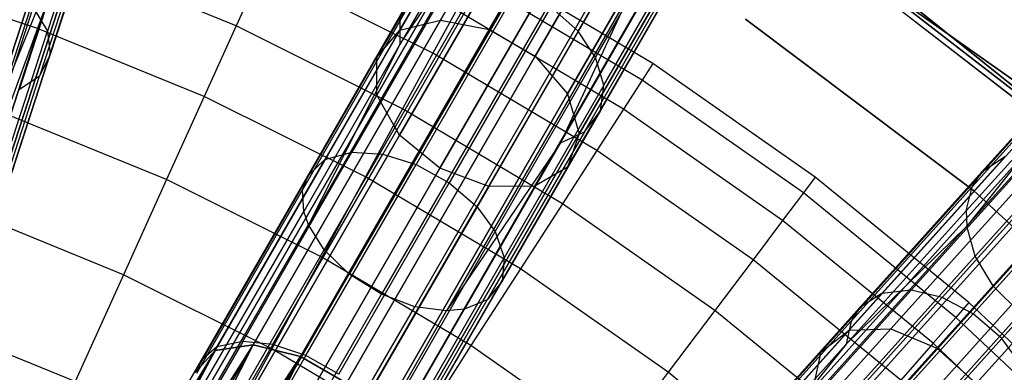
# Model space of a CAD drawing. Extents: x 0.3 to 7.1, y -3.38 to 3.38.
# Tile 340 of 394: x 4.44 to 5.33, y 1.76 to 2.07. Entities that reach past the tile are written whole.
import ezdxf

# ---------------------------------------------------------------- set-up
doc = ezdxf.new("R2010")
doc.units = 0
doc.header["$LTSCALE"] = 2.54
doc.layers.get('0').update_dxf_attribs({"linetype": 'CONTINUOUS'})

# ---------------------------------------------------------------- blocks, each defined once
blk = doc.blocks.new('SINGLES_B_BB_STL')
at = {"color": 0}
for p, q in [((4.96577, 2.33142, 15.01325), (4.81665, 2.07314, 14.71004)), ((4.96577, 2.33142, 15.01325), (4.81665, 2.07314, 14.71004)), ((4.81665, 2.07314, 13.55122), (4.96577, 2.33142, 13.24801)), ((4.81665, 2.07314, 13.55122), (4.96577, 2.33142, 13.24801)), ((4.52402, 2.32197, 40.97328), (4.42119, 2.0055, 41.26377)), ((4.52402, 2.32197, 40.97328), (4.42119, 2.0055, 41.26377)), ((4.92725, 2.31907, 15.03882), (4.78008, 2.06416, 14.73958)), ((4.92725, 2.31907, 15.03882), (4.78008, 2.06416, 14.73958)), ((4.78008, 2.06416, 13.52169), (4.92725, 2.31907, 13.22244)), ((4.78008, 2.06416, 13.52169), (4.92725, 2.31907, 13.22244)), ((5.01094, 2.32488, 14.99881), (4.86072, 2.06469, 14.69337)), ((5.01094, 2.32488, 14.99881), (4.86072, 2.06469, 14.69337)), ((4.86072, 2.06469, 13.5679), (5.01094, 2.32488, 13.26245)), ((4.86072, 2.06469, 13.5679), (5.01094, 2.32488, 13.26245)), ((5.05239, 2.30095, 14.99881), (4.90217, 2.04076, 14.69337)), ((5.05239, 2.30095, 14.99881), (4.90217, 2.04076, 14.69337)), ((4.90217, 2.04076, 13.5679), (5.05239, 2.30095, 13.26245)), ((4.90217, 2.04076, 13.5679), (5.05239, 2.30095, 13.26245)), ((4.90418, 2.29065, 15.06967), (4.75936, 2.03982, 14.77521)), ((4.90418, 2.29065, 15.06967), (4.75936, 2.03982, 14.77521)), ((4.75936, 2.03982, 13.48606), (4.90418, 2.29065, 13.1916)), ((4.75936, 2.03982, 13.48606), (4.90418, 2.29065, 13.1916)), ((5.08063, 2.26511, 15.01325), (4.93151, 2.00683, 14.71004)), ((5.08063, 2.26511, 15.01325), (4.93151, 2.00683, 14.71004)), ((4.93151, 2.00683, 13.55122), (5.08063, 2.26511, 13.24801)), ((4.93151, 2.00683, 13.55122), (5.08063, 2.26511, 13.24801)), ((4.90186, 2.25269, 15.09872), (4.75926, 2.00569, 14.80876)), ((4.90186, 2.25269, 15.09872), (4.75926, 2.00569, 14.80876)), ((4.75926, 2.00569, 13.4525), (4.90186, 2.25269, 13.16255)), ((4.75926, 2.00569, 13.4525), (4.90186, 2.25269, 13.16255)), ((4.51759, 2.23405, 41.21104), (4.46209, 2.06323, 41.35532)), ((4.51759, 2.23405, 41.21104), (4.46209, 2.06323, 41.35532)), ((5.0892, 2.22557, 15.03882), (4.94203, 1.97066, 14.73958)), ((5.0892, 2.22557, 15.03882), (4.94203, 1.97066, 14.73958)), ((4.94203, 1.97066, 13.52169), (5.0892, 2.22557, 13.22244)), ((4.94203, 1.97066, 13.52169), (5.0892, 2.22557, 13.22244)), ((5.33713, 2.01685, 1.7), (5.04722, 2.22149, 1.7)), ((5.04722, 2.22149, 12.7), (5.33713, 2.01685, 12.7)), ((5.04722, 2.22149, 12.7), (5.33713, 2.01685, 12.7)), ((5.33713, 2.01685, 1.7), (5.04722, 2.22149, 1.7)), ((4.48728, 2.21979, 14.71004), (4.38284, 1.89836, 14.45186)), ((4.48728, 2.21979, 14.71004), (4.38284, 1.89836, 14.45186)), ((4.38284, 1.89836, 13.80941), (4.48728, 2.21979, 13.55122)), ((4.38284, 1.89836, 13.80941), (4.48728, 2.21979, 13.55122)), ((4.92081, 2.21386, 15.11933), (4.77978, 1.96959, 14.83256)), ((4.92081, 2.21386, 15.11933), (4.77978, 1.96959, 14.83256)), ((4.77978, 1.96959, 13.42871), (4.92081, 2.21386, 13.14194)), ((4.77978, 1.96959, 13.42871), (4.92081, 2.21386, 13.14194)), ((4.78004, 2.07226, 41.16291), (4.86172, 2.21374, 41.00805)), ((4.78004, 2.07226, 41.16291), (4.86172, 2.21374, 41.00805)), ((4.51936, 2.21099, 41.18653), (4.4645, 2.04214, 41.32915)), ((4.51936, 2.21099, 41.18653), (4.4645, 2.04214, 41.32915)), ((4.94085, 2.06336, 41.24621), (5.02582, 2.21054, 41.08512)), ((4.94085, 2.06336, 41.24621), (5.02582, 2.21054, 41.08512)), ((4.50508, 2.1866, 14.73958), (4.40201, 1.86938, 14.48477)), ((4.50508, 2.1866, 14.73958), (4.40201, 1.86938, 14.48477)), ((4.40201, 1.86938, 13.7765), (4.50508, 2.1866, 13.52169)), ((4.40201, 1.86938, 13.7765), (4.50508, 2.1866, 13.52169)), ((4.50911, 2.18947, 41.15946), (4.45496, 2.02281, 41.30023)), ((4.50911, 2.18947, 41.15946), (4.45496, 2.02281, 41.30023)), ((4.86106, 2.19128, 40.98881), (4.78019, 2.05121, 41.14212)), ((4.86106, 2.19128, 40.98881), (4.78019, 2.05121, 41.14212)), ((5.07612, 2.19138, 15.06967), (4.9313, 1.94055, 14.77521)), ((5.07612, 2.19138, 15.06967), (4.9313, 1.94055, 14.77521)), ((4.9313, 1.94055, 13.48606), (5.07612, 2.19138, 13.1916)), ((4.9313, 1.94055, 13.48606), (5.07612, 2.19138, 13.1916)), ((4.95678, 2.03966, 41.23182), (5.04119, 2.18585, 41.07181)), ((4.95678, 2.03966, 41.23182), (5.04119, 2.18585, 41.07181)), ((4.86438, 2.17775, 40.97904), (4.6975, 1.88869, 41.27042)), ((4.86438, 2.17775, 40.97904), (4.6975, 1.88869, 41.27042)), ((4.78019, 2.05121, 41.14212), (4.86438, 2.17775, 40.97904)), ((4.78019, 2.05121, 41.14212), (4.86438, 2.17775, 40.97904)), ((4.81624, 1.93979, 14.84115), (4.9567, 2.18308, 15.12676)), ((4.81624, 1.93979, 14.84115), (4.9567, 2.18308, 15.12676)), ((4.9567, 2.18308, 13.13451), (4.81624, 1.93979, 13.42012)), ((4.9567, 2.18308, 13.13451), (4.81624, 1.93979, 13.42012)), ((4.4902, 2.17519, 41.13721), (4.42119, 2.0055, 41.26377)), ((4.4902, 2.17519, 41.13721), (4.42119, 2.0055, 41.26377)), ((4.4902, 2.17519, 41.13721), (4.43663, 2.01032, 41.27646)), ((4.4902, 2.17519, 41.13721), (4.43663, 2.01032, 41.27646)), ((5.0444, 2.17039, 15.09872), (4.9018, 1.92339, 14.80876)), ((5.0444, 2.17039, 15.09872), (4.9018, 1.92339, 14.80876)), ((4.9018, 1.92339, 13.4525), (5.0444, 2.17039, 13.16255)), ((4.9018, 1.92339, 13.4525), (5.0444, 2.17039, 13.16255)), ((5.0013, 2.16739, 15.11933), (4.86027, 1.92312, 14.83256)), ((5.0013, 2.16739, 15.11933), (4.86027, 1.92312, 14.83256)), ((4.86027, 1.92312, 13.42871), (5.0013, 2.16739, 13.14194)), ((4.86027, 1.92312, 13.42871), (5.0013, 2.16739, 13.14194)), ((4.96413, 2.01448, 41.21104), (5.04771, 2.15925, 41.05258)), ((4.96413, 2.01448, 41.21104), (5.04771, 2.15925, 41.05258)), ((4.50085, 2.15492, 14.77521), (4.39943, 1.84277, 14.52447)), ((4.50085, 2.15492, 14.77521), (4.39943, 1.84277, 14.52447)), ((4.39943, 1.84277, 13.7368), (4.50085, 2.15492, 13.48606)), ((4.39943, 1.84277, 13.7368), (4.50085, 2.15492, 13.48606)), ((4.87732, 2.15298, 40.96447), (4.71172, 1.86615, 41.2536)), ((4.87732, 2.15298, 40.96447), (4.71172, 1.86615, 41.2536)), ((4.96107, 1.99155, 41.18653), (5.04368, 2.13465, 41.02991)), ((4.96107, 1.99155, 41.18653), (5.04368, 2.13465, 41.02991)), ((4.47556, 2.132, 14.80876), (4.37569, 1.82462, 14.56186)), ((4.47556, 2.132, 14.80876), (4.37569, 1.82462, 14.56186)), ((4.37569, 1.82462, 13.69941), (4.47556, 2.132, 13.4525)), ((4.37569, 1.82462, 13.69941), (4.47556, 2.132, 13.4525)), ((4.47706, 2.13151, 4.06484), (4.45302, 2.06586, 4.24657)), ((4.47706, 2.13151, 4.06484), (4.45302, 2.06586, 4.24657)), ((4.63235, 2.06802, 4.06484), (4.47706, 2.13151, 4.06484)), ((4.63235, 2.06802, 4.06484), (4.47706, 2.13151, 4.06484)), ((4.89926, 2.12958, 40.95544), (4.73446, 1.84414, 41.24318)), ((4.89926, 2.12958, 40.95544), (4.73446, 1.84414, 41.24318)), ((5.00834, 2.03405, 3.303), (4.85454, 2.1254, 3.303)), ((5.00834, 2.03405, 3.303), (4.85454, 2.1254, 3.303)), ((5.38335, 1.96518, 164.4), (5.17588, 2.12578, 164.4)), ((5.17588, 2.12578, 164.3), (5.38335, 1.96518, 164.3)), ((5.38335, 1.96518, 164.4), (5.17588, 2.12578, 164.4)), ((5.17588, 2.12578, 164.3), (5.38335, 1.96518, 164.3)), ((5.38661, 1.96898, 12.5), (5.17874, 2.12988, 12.5)), ((5.17874, 2.12988, 12.35), (5.38661, 1.96898, 12.35)), ((5.38661, 1.96898, 12.5), (5.17874, 2.12988, 12.5)), ((5.17874, 2.12988, 12.35), (5.38661, 1.96898, 12.35)), ((4.45302, 2.06586, 4.24657), (4.29838, 2.1161, 4.24657)), ((4.45302, 2.06586, 4.24657), (4.29838, 2.1161, 4.24657)), ((4.65595, 2.12017, 3.87872), (4.63235, 2.06802, 4.06484)), ((4.65595, 2.12017, 3.87872), (4.63235, 2.06802, 4.06484)), ((4.80991, 2.04351, 3.87872), (4.65595, 2.12017, 3.87872)), ((4.80991, 2.04351, 3.87872), (4.65595, 2.12017, 3.87872)), ((5.19851, 2.12211, 171.7), (5.44791, 1.92142, 171.7)), ((5.44791, 1.92142, 164.1), (5.19851, 2.12211, 164.1)), ((5.44791, 1.92142, 164.1), (5.19851, 2.12211, 164.1)), ((5.19851, 2.12211, 171.7), (5.44791, 1.92142, 171.7)), ((4.82728, 2.11092, 41.22833), (4.73675, 1.9541, 41.37379)), ((4.82728, 2.11092, 41.22833), (4.73675, 1.9541, 41.37379)), ((4.92807, 2.11124, 40.954), (4.76339, 1.82602, 41.24152)), ((4.92807, 2.11124, 40.954), (4.76339, 1.82602, 41.24152)), ((4.85588, 2.11038, 41.24419), (4.76467, 1.9524, 41.39072)), ((4.85588, 2.11038, 41.24419), (4.76467, 1.9524, 41.39072)), ((4.99867, 2.01907, 3.4969), (4.846, 2.10974, 3.4969)), ((4.99867, 2.01907, 3.4969), (4.846, 2.10974, 3.4969)), ((4.94657, 1.97264, 41.15946), (5.02812, 2.11388, 41.00486)), ((4.94657, 1.97264, 41.15946), (5.02812, 2.11388, 41.00486)), ((4.80198, 2.10259, 41.20558), (4.7124, 1.94745, 41.34949)), ((4.80198, 2.10259, 41.20558), (4.7124, 1.94745, 41.34949)), ((4.95869, 2.101, 40.96026), (4.79346, 1.81482, 41.24875)), ((4.95869, 2.101, 40.96026), (4.79346, 1.81482, 41.24875)), ((4.88632, 2.10182, 41.25313), (4.79473, 1.94318, 41.40028)), ((4.88632, 2.10182, 41.25313), (4.79473, 1.94318, 41.40028)), ((4.98869, 2.09914, 40.97328), (4.82232, 1.81096, 41.26377)), ((4.98869, 2.09914, 40.97328), (4.82232, 1.81096, 41.26377)), ((4.9251, 1.9626, 41.13721), (5.00578, 2.10233, 40.98427)), ((4.9251, 1.9626, 41.13721), (5.00578, 2.10233, 40.98427)), ((4.98869, 2.09914, 40.97328), (4.9251, 1.9626, 41.13721)), ((4.98869, 2.09914, 40.97328), (4.9251, 1.9626, 41.13721)), ((5.29164, 1.8873, 40.97904), (5.48028, 2.09681, 40.63713)), ((5.29164, 1.8873, 40.97904), (5.48028, 2.09681, 40.63713)), ((4.38817, 1.89707, 41.51067), (4.44912, 2.08466, 41.37751)), ((4.38817, 1.89707, 41.51067), (4.44912, 2.08466, 41.37751)), ((4.44912, 2.08466, 41.37751), (4.46209, 2.06323, 41.35532)), ((4.44912, 2.08466, 41.37751), (4.46209, 2.06323, 41.35532)), ((4.78513, 2.0859, 41.17936), (4.69666, 1.93268, 41.32149)), ((4.78513, 2.0859, 41.17936), (4.69666, 1.93268, 41.32149)), ((4.78513, 2.0859, 41.17936), (4.78004, 2.07226, 41.16291)), ((4.78513, 2.0859, 41.17936), (4.78004, 2.07226, 41.16291)), ((4.83111, 2.0824, 3.68911), (4.80991, 2.04351, 3.87872)), ((4.83111, 2.0824, 3.68911), (4.80991, 2.04351, 3.87872)), ((4.91632, 2.08535, 41.25397), (4.8247, 1.92665, 41.40117)), ((4.91632, 2.08535, 41.25397), (4.8247, 1.92665, 41.40117)), ((4.9818, 1.99291, 3.68911), (4.83111, 2.0824, 3.68911)), ((4.9818, 1.99291, 3.68911), (4.83111, 2.0824, 3.68911)), ((4.94085, 2.06336, 41.24621), (4.91632, 2.08535, 41.25397)), ((4.94085, 2.06336, 41.24621), (4.91632, 2.08535, 41.25397)), ((4.81665, 2.07314, 14.71004), (4.64767, 1.78045, 14.45186)), ((4.81665, 2.07314, 14.71004), (4.64767, 1.78045, 14.45186)), ((4.64767, 1.78045, 13.80941), (4.81665, 2.07314, 13.55122)), ((4.64767, 1.78045, 13.80941), (4.81665, 2.07314, 13.55122)), ((4.78004, 2.07226, 41.16291), (4.69227, 1.92024, 41.30392)), ((4.78004, 2.07226, 41.16291), (4.69227, 1.92024, 41.30392)), ((4.78004, 2.07226, 41.16291), (4.78019, 2.05121, 41.14212)), ((4.78004, 2.07226, 41.16291), (4.78019, 2.05121, 41.14212)), ((4.78008, 2.06416, 14.73958), (4.81665, 2.07314, 14.71004)), ((4.78008, 2.06416, 14.73958), (4.81665, 2.07314, 14.71004)), ((4.78008, 2.06416, 13.52169), (4.81665, 2.07314, 13.55122)), ((4.78008, 2.06416, 13.52169), (4.81665, 2.07314, 13.55122)), ((4.81665, 2.07314, 14.71004), (4.86072, 2.06469, 14.69337)), ((4.81665, 2.07314, 14.71004), (4.86072, 2.06469, 14.69337)), ((4.81665, 2.07314, 13.55122), (4.86072, 2.06469, 13.5679)), ((4.81665, 2.07314, 13.55122), (4.86072, 2.06469, 13.5679)), ((5.29778, 1.9197, 3.2), (5.09191, 2.07419, 3.2)), ((5.09191, 2.07419, 3.303), (5.29778, 1.9197, 3.303)), ((5.29778, 1.9197, 3.2), (5.09191, 2.07419, 3.2)), ((5.09191, 2.07419, 3.303), (5.29778, 1.9197, 3.303)), ((4.40172, 1.87745, 41.48718), (4.46209, 2.06323, 41.35532)), ((4.40172, 1.87745, 41.48718), (4.46209, 2.06323, 41.35532)), ((4.45302, 2.06586, 4.24657), (4.42472, 1.98861, 4.42306)), ((4.45302, 2.06586, 4.24657), (4.42472, 1.98861, 4.42306)), ((4.60352, 2.00433, 4.24657), (4.45302, 2.06586, 4.24657)), ((4.60352, 2.00433, 4.24657), (4.45302, 2.06586, 4.24657)), ((4.46209, 2.06323, 41.35532), (4.4645, 2.04214, 41.32915)), ((4.46209, 2.06323, 41.35532), (4.4645, 2.04214, 41.32915)), ((4.63235, 2.06802, 4.06484), (4.60352, 2.00433, 4.24657)), ((4.63235, 2.06802, 4.06484), (4.60352, 2.00433, 4.24657)), ((4.78008, 2.06416, 14.73958), (4.6133, 1.7753, 14.48477)), ((4.78008, 2.06416, 14.73958), (4.6133, 1.7753, 14.48477)), ((4.6133, 1.7753, 13.7765), (4.78008, 2.06416, 13.52169)), ((4.6133, 1.7753, 13.7765), (4.78008, 2.06416, 13.52169)), ((4.78252, 1.99325, 4.06484), (4.63235, 2.06802, 4.06484)), ((4.78252, 1.99325, 4.06484), (4.63235, 2.06802, 4.06484)), ((4.86072, 2.06469, 14.69337), (4.69049, 1.76985, 14.43327)), ((4.86072, 2.06469, 14.69337), (4.69049, 1.76985, 14.43327)), ((4.69049, 1.76985, 13.82799), (4.86072, 2.06469, 13.5679)), ((4.69049, 1.76985, 13.82799), (4.86072, 2.06469, 13.5679)), ((4.75936, 2.03982, 14.77521), (4.78008, 2.06416, 14.73958)), ((4.75936, 2.03982, 14.77521), (4.78008, 2.06416, 14.73958)), ((4.75936, 2.03982, 13.48606), (4.78008, 2.06416, 13.52169)), ((4.75936, 2.03982, 13.48606), (4.78008, 2.06416, 13.52169)), ((4.94085, 2.06336, 41.24621), (4.84955, 1.90523, 41.39288)), ((4.94085, 2.06336, 41.24621), (4.84955, 1.90523, 41.39288)), ((4.86072, 2.06469, 14.69337), (4.90217, 2.04076, 14.69337)), ((4.86072, 2.06469, 14.69337), (4.90217, 2.04076, 14.69337)), ((4.86072, 2.06469, 13.5679), (4.90217, 2.04076, 13.5679)), ((4.86072, 2.06469, 13.5679), (4.90217, 2.04076, 13.5679)), ((4.95678, 2.03966, 41.23182), (4.94085, 2.06336, 41.24621)), ((4.95678, 2.03966, 41.23182), (4.94085, 2.06336, 41.24621)), ((5.48633, 2.06827, 40.6252), (5.29914, 1.86038, 40.96447)), ((5.48633, 2.06827, 40.6252), (5.29914, 1.86038, 40.96447)), ((4.78019, 2.05121, 41.14212), (4.69331, 1.90072, 41.28171)), ((4.78019, 2.05121, 41.14212), (4.69331, 1.90072, 41.28171)), ((4.78019, 2.05121, 41.14212), (4.6975, 1.88869, 41.27042)), ((4.78019, 2.05121, 41.14212), (4.6975, 1.88869, 41.27042)), ((5.40652, 2.04884, 40.85424), (5.3052, 1.93631, 41.02328)), ((5.40652, 2.04884, 40.85424), (5.3052, 1.93631, 41.02328)), ((4.40484, 1.85851, 41.45948), (4.4645, 2.04214, 41.32915)), ((4.40484, 1.85851, 41.45948), (4.4645, 2.04214, 41.32915)), ((4.4645, 2.04214, 41.32915), (4.45496, 2.02281, 41.30023)), ((4.4645, 2.04214, 41.32915), (4.45496, 2.02281, 41.30023)), ((4.75936, 2.03982, 14.77521), (4.59525, 1.75558, 14.52447)), ((4.75936, 2.03982, 14.77521), (4.59525, 1.75558, 14.52447)), ((4.59525, 1.75558, 13.7368), (4.75936, 2.03982, 13.48606)), ((4.59525, 1.75558, 13.7368), (4.75936, 2.03982, 13.48606)), ((4.90217, 2.04076, 14.69337), (4.73194, 1.74591, 14.43327)), ((4.90217, 2.04076, 14.69337), (4.73194, 1.74591, 14.43327)), ((4.73194, 1.74591, 13.82799), (4.90217, 2.04076, 13.5679)), ((4.73194, 1.74591, 13.82799), (4.90217, 2.04076, 13.5679)), ((4.75926, 2.00569, 14.80876), (4.75936, 2.03982, 14.77521)), ((4.75926, 2.00569, 14.80876), (4.75936, 2.03982, 14.77521)), ((4.75926, 2.00569, 13.4525), (4.75936, 2.03982, 13.48606)), ((4.75926, 2.00569, 13.4525), (4.75936, 2.03982, 13.48606)), ((4.80991, 2.04351, 3.87872), (4.78252, 1.99325, 4.06484)), ((4.80991, 2.04351, 3.87872), (4.78252, 1.99325, 4.06484)), ((4.95779, 1.95569, 3.87872), (4.80991, 2.04351, 3.87872)), ((4.95779, 1.95569, 3.87872), (4.80991, 2.04351, 3.87872)), ((4.95678, 2.03966, 41.23182), (4.8661, 1.88259, 41.37751)), ((4.95678, 2.03966, 41.23182), (4.8661, 1.88259, 41.37751)), ((4.90217, 2.04076, 14.69337), (4.93151, 2.00683, 14.71004)), ((4.90217, 2.04076, 14.69337), (4.93151, 2.00683, 14.71004)), ((4.90217, 2.04076, 13.5679), (4.93151, 2.00683, 13.55122)), ((4.90217, 2.04076, 13.5679), (4.93151, 2.00683, 13.55122)), ((4.96413, 2.01448, 41.21104), (4.95678, 2.03966, 41.23182)), ((4.96413, 2.01448, 41.21104), (4.95678, 2.03966, 41.23182)), ((5.39704, 2.0347, 40.84035), (5.29652, 1.92306, 41.00805)), ((5.39704, 2.0347, 40.84035), (5.29652, 1.92306, 41.00805)), ((5.50202, 2.03983, 40.6178), (5.31574, 1.83293, 40.95544)), ((5.50202, 2.03983, 40.6178), (5.31574, 1.83293, 40.95544)), ((5.00834, 2.03405, 3.303), (4.99867, 2.01907, 3.4969)), ((5.00834, 2.03405, 3.303), (4.99867, 2.01907, 3.4969)), ((5.15498, 1.9316, 3.303), (5.00834, 2.03405, 3.303)), ((5.15498, 1.9316, 3.303), (5.00834, 2.03405, 3.303)), ((4.39607, 1.84155, 41.42888), (4.45496, 2.02281, 41.30023)), ((4.39607, 1.84155, 41.42888), (4.45496, 2.02281, 41.30023)), ((4.45496, 2.02281, 41.30023), (4.43663, 2.01032, 41.27646)), ((4.45496, 2.02281, 41.30023), (4.43663, 2.01032, 41.27646)), ((4.99867, 2.01907, 3.4969), (4.9818, 1.99291, 3.68911)), ((4.99867, 2.01907, 3.4969), (4.9818, 1.99291, 3.68911)), ((5.14423, 1.91737, 3.4969), (4.99867, 2.01907, 3.4969)), ((5.14423, 1.91737, 3.4969), (4.99867, 2.01907, 3.4969)), ((4.96413, 2.01448, 41.21104), (4.87432, 1.85893, 41.35532)), ((4.96413, 2.01448, 41.21104), (4.87432, 1.85893, 41.35532)), ((4.96107, 1.99155, 41.18653), (4.96413, 2.01448, 41.21104)), ((4.96107, 1.99155, 41.18653), (4.96413, 2.01448, 41.21104)), ((5.38251, 2.01246, 15.03882), (5.18556, 1.79373, 14.73958)), ((5.38251, 2.01246, 15.03882), (5.18556, 1.79373, 14.73958)), ((5.18556, 1.79373, 13.52169), (5.38251, 2.01246, 13.22244)), ((5.18556, 1.79373, 13.52169), (5.38251, 2.01246, 13.22244)), ((5.42276, 2.01653, 15.01325), (5.2232, 1.7949, 14.71004)), ((5.42276, 2.01653, 15.01325), (5.2232, 1.7949, 14.71004)), ((5.2232, 1.7949, 13.55122), (5.42276, 2.01653, 13.24801)), ((5.2232, 1.7949, 13.55122), (5.42276, 2.01653, 13.24801)), ((5.39071, 2.01174, 40.82279), (5.2912, 1.90123, 40.98881)), ((5.39071, 2.01174, 40.82279), (5.2912, 1.90123, 40.98881)), ((5.39071, 2.01174, 40.82279), (5.29164, 1.8873, 40.97904)), ((5.39071, 2.01174, 40.82279), (5.29164, 1.8873, 40.97904)), ((4.60352, 2.00433, 4.24657), (4.5696, 1.92939, 4.42306)), ((4.60352, 2.00433, 4.24657), (4.5696, 1.92939, 4.42306)), ((4.75926, 2.00569, 14.80876), (4.59766, 1.7258, 14.56186)), ((4.75926, 2.00569, 14.80876), (4.59766, 1.7258, 14.56186)), ((4.59766, 1.7258, 13.69941), (4.75926, 2.00569, 13.4525)), ((4.59766, 1.7258, 13.69941), (4.75926, 2.00569, 13.4525)), ((4.74907, 1.93186, 4.24657), (4.60352, 2.00433, 4.24657)), ((4.74907, 1.93186, 4.24657), (4.60352, 2.00433, 4.24657)), ((4.77978, 1.96959, 14.83256), (4.75926, 2.00569, 14.80876)), ((4.77978, 1.96959, 14.83256), (4.75926, 2.00569, 14.80876)), ((4.77978, 1.96959, 13.42871), (4.75926, 2.00569, 13.4525)), ((4.77978, 1.96959, 13.42871), (4.75926, 2.00569, 13.4525)), ((4.93151, 2.00683, 14.71004), (4.76253, 1.71414, 14.45186)), ((4.93151, 2.00683, 14.71004), (4.76253, 1.71414, 14.45186)), ((4.76253, 1.71414, 13.80941), (4.93151, 2.00683, 13.55122)), ((4.76253, 1.71414, 13.80941), (4.93151, 2.00683, 13.55122)), ((4.93151, 2.00683, 14.71004), (4.94203, 1.97066, 14.73958)), ((4.93151, 2.00683, 14.71004), (4.94203, 1.97066, 14.73958)), ((4.93151, 2.00683, 13.55122), (4.94203, 1.97066, 13.52169)), ((4.93151, 2.00683, 13.55122), (4.94203, 1.97066, 13.52169)), ((5.46558, 2.00075, 14.99881), (5.26455, 1.77748, 14.69337)), ((5.46558, 2.00075, 14.99881), (5.26455, 1.77748, 14.69337)), ((5.26455, 1.77748, 13.5679), (5.46558, 2.00075, 13.26245)), ((5.26455, 1.77748, 13.5679), (5.46558, 2.00075, 13.26245)), ((4.78252, 1.99325, 4.06484), (4.74907, 1.93186, 4.24657)), ((4.78252, 1.99325, 4.06484), (4.74907, 1.93186, 4.24657)), ((4.92676, 1.90758, 4.06484), (4.78252, 1.99325, 4.06484)), ((4.92676, 1.90758, 4.06484), (4.78252, 1.99325, 4.06484)), ((4.96107, 1.99155, 41.18653), (4.8723, 1.8378, 41.32915)), ((4.96107, 1.99155, 41.18653), (4.8723, 1.8378, 41.32915)), ((4.94657, 1.97264, 41.15946), (4.96107, 1.99155, 41.18653)), ((4.94657, 1.97264, 41.15946), (4.96107, 1.99155, 41.18653)), ((4.9818, 1.99291, 3.68911), (4.95779, 1.95569, 3.87872)), ((4.9818, 1.99291, 3.68911), (4.95779, 1.95569, 3.87872)), ((5.12547, 1.89253, 3.68911), (4.9818, 1.99291, 3.68911)), ((5.12547, 1.89253, 3.68911), (4.9818, 1.99291, 3.68911)), ((4.5696, 1.92939, 4.42306), (4.42472, 1.98861, 4.42306)), ((4.5696, 1.92939, 4.42306), (4.42472, 1.98861, 4.42306)), ((5.35404, 1.98946, 15.06967), (5.16023, 1.77422, 14.77521)), ((5.35404, 1.98946, 15.06967), (5.16023, 1.77422, 14.77521)), ((5.16023, 1.77422, 13.48606), (5.35404, 1.98946, 13.1916)), ((5.16023, 1.77422, 13.48606), (5.35404, 1.98946, 13.1916)), ((4.94657, 1.97264, 41.15946), (4.85895, 1.82087, 41.30023)), ((4.94657, 1.97264, 41.15946), (4.85895, 1.82087, 41.30023)), ((4.9251, 1.9626, 41.13721), (4.94657, 1.97264, 41.15946)), ((4.9251, 1.9626, 41.13721), (4.94657, 1.97264, 41.15946)), ((4.77978, 1.96959, 14.83256), (4.61996, 1.69278, 14.58838)), ((4.77978, 1.96959, 14.83256), (4.61996, 1.69278, 14.58838)), ((4.61996, 1.69278, 13.67289), (4.77978, 1.96959, 13.42871)), ((4.61996, 1.69278, 13.67289), (4.77978, 1.96959, 13.42871)), ((4.94203, 1.97066, 14.73958), (4.77525, 1.6818, 14.48477)), ((4.94203, 1.97066, 14.73958), (4.77525, 1.6818, 14.48477)), ((4.77525, 1.6818, 13.7765), (4.94203, 1.97066, 13.52169)), ((4.77525, 1.6818, 13.7765), (4.94203, 1.97066, 13.52169)), ((4.81624, 1.93979, 14.84115), (4.77978, 1.96959, 14.83256)), ((4.81624, 1.93979, 14.84115), (4.77978, 1.96959, 14.83256)), ((4.81624, 1.93979, 13.42012), (4.77978, 1.96959, 13.42871)), ((4.81624, 1.93979, 13.42012), (4.77978, 1.96959, 13.42871)), ((4.94203, 1.97066, 14.73958), (4.9313, 1.94055, 14.77521)), ((4.94203, 1.97066, 14.73958), (4.9313, 1.94055, 14.77521)), ((4.94203, 1.97066, 13.52169), (4.9313, 1.94055, 13.48606)), ((4.94203, 1.97066, 13.52169), (4.9313, 1.94055, 13.48606)), ((5.50115, 1.96872, 14.99881), (5.30011, 1.74545, 14.69337)), ((5.50115, 1.96872, 14.99881), (5.30011, 1.74545, 14.69337)), ((5.30011, 1.74545, 13.5679), (5.50115, 1.96872, 13.26245)), ((5.30011, 1.74545, 13.5679), (5.50115, 1.96872, 13.26245)), ((4.9251, 1.9626, 41.13721), (4.82232, 1.81096, 41.26377)), ((4.9251, 1.9626, 41.13721), (4.82232, 1.81096, 41.26377)), ((4.9251, 1.9626, 41.13721), (4.83843, 1.81247, 41.27646)), ((4.9251, 1.9626, 41.13721), (4.83843, 1.81247, 41.27646)), ((4.95779, 1.95569, 3.87872), (4.92676, 1.90758, 4.06484)), ((4.95779, 1.95569, 3.87872), (4.92676, 1.90758, 4.06484)), ((5.09878, 1.85718, 3.87872), (4.95779, 1.95569, 3.87872)), ((5.09878, 1.85718, 3.87872), (4.95779, 1.95569, 3.87872)), ((5.24145, 1.82964, 41.22833), (5.35422, 1.95488, 41.06859)), ((5.24145, 1.82964, 41.22833), (5.35422, 1.95488, 41.06859)), ((4.61499, 1.77872, 41.48101), (4.7124, 1.94745, 41.34949)), ((4.61499, 1.77872, 41.48101), (4.7124, 1.94745, 41.34949)), ((4.63828, 1.78355, 41.50673), (4.73675, 1.9541, 41.37379)), ((4.63828, 1.78355, 41.50673), (4.73675, 1.9541, 41.37379)), ((4.66547, 1.78059, 41.52464), (4.76467, 1.9524, 41.39072)), ((4.66547, 1.78059, 41.52464), (4.76467, 1.9524, 41.39072)), ((4.69666, 1.93268, 41.32149), (4.7124, 1.94745, 41.34949)), ((4.69666, 1.93268, 41.32149), (4.7124, 1.94745, 41.34949)), ((4.7124, 1.94745, 41.34949), (4.73675, 1.9541, 41.37379)), ((4.7124, 1.94745, 41.34949), (4.73675, 1.9541, 41.37379)), ((4.73675, 1.9541, 41.37379), (4.76467, 1.9524, 41.39072)), ((4.73675, 1.9541, 41.37379), (4.76467, 1.9524, 41.39072)), ((4.76467, 1.9524, 41.39072), (4.79473, 1.94318, 41.40028)), ((4.76467, 1.9524, 41.39072), (4.79473, 1.94318, 41.40028)), ((5.34387, 1.95281, 15.09872), (5.15303, 1.74086, 14.80876)), ((5.34387, 1.95281, 15.09872), (5.15303, 1.74086, 14.80876)), ((5.15303, 1.74086, 13.4525), (5.34387, 1.95281, 13.16255)), ((5.15303, 1.74086, 13.4525), (5.34387, 1.95281, 13.16255)), ((5.21497, 1.82676, 41.20558), (5.32654, 1.95067, 41.04753)), ((5.21497, 1.82676, 41.20558), (5.32654, 1.95067, 41.04753)), ((5.26931, 1.82318, 41.24419), (5.38292, 1.94935, 41.08325)), ((5.26931, 1.82318, 41.24419), (5.38292, 1.94935, 41.08325)), ((5.3052, 1.93631, 41.02328), (5.32654, 1.95067, 41.04753)), ((5.3052, 1.93631, 41.02328), (5.32654, 1.95067, 41.04753)), ((4.65706, 1.66409, 14.59795), (4.81624, 1.93979, 14.84115)), ((4.65706, 1.66409, 14.59795), (4.81624, 1.93979, 14.84115)), ((4.81624, 1.93979, 13.42012), (4.65706, 1.66409, 13.66332)), ((4.81624, 1.93979, 13.42012), (4.65706, 1.66409, 13.66332)), ((4.69513, 1.77066, 41.53476), (4.79473, 1.94318, 41.40028)), ((4.69513, 1.77066, 41.53476), (4.79473, 1.94318, 41.40028)), ((4.9313, 1.94055, 14.77521), (4.7672, 1.65631, 14.52447)), ((4.9313, 1.94055, 14.77521), (4.7672, 1.65631, 14.52447)), ((4.7672, 1.65631, 13.7368), (4.9313, 1.94055, 13.48606)), ((4.7672, 1.65631, 13.7368), (4.9313, 1.94055, 13.48606)), ((4.79473, 1.94318, 41.40028), (4.8247, 1.92665, 41.40117)), ((4.79473, 1.94318, 41.40028), (4.8247, 1.92665, 41.40117)), ((4.86027, 1.92312, 14.83256), (4.81624, 1.93979, 14.84115)), ((4.86027, 1.92312, 14.83256), (4.81624, 1.93979, 14.84115)), ((4.86027, 1.92312, 13.42871), (4.81624, 1.93979, 13.42012)), ((4.86027, 1.92312, 13.42871), (4.81624, 1.93979, 13.42012)), ((4.9313, 1.94055, 14.77521), (4.9018, 1.92339, 14.80876)), ((4.9313, 1.94055, 14.77521), (4.9018, 1.92339, 14.80876)), ((4.9313, 1.94055, 13.48606), (4.9018, 1.92339, 13.4525)), ((4.9313, 1.94055, 13.48606), (4.9018, 1.92339, 13.4525)), ((4.5696, 1.92939, 4.42306), (4.53075, 1.84356, 4.59346)), ((4.5696, 1.92939, 4.42306), (4.53075, 1.84356, 4.59346)), ((4.7097, 1.85962, 4.42306), (4.5696, 1.92939, 4.42306)), ((4.7097, 1.85962, 4.42306), (4.5696, 1.92939, 4.42306)), ((4.69666, 1.93268, 41.32149), (4.60045, 1.76604, 41.45138)), ((4.69666, 1.93268, 41.32149), (4.60045, 1.76604, 41.45138)), ((4.69666, 1.93268, 41.32149), (4.69227, 1.92024, 41.30392)), ((4.69666, 1.93268, 41.32149), (4.69227, 1.92024, 41.30392)), ((4.74907, 1.93186, 4.24657), (4.7097, 1.85962, 4.42306)), ((4.74907, 1.93186, 4.24657), (4.7097, 1.85962, 4.42306)), ((4.88886, 1.84883, 4.24657), (4.74907, 1.93186, 4.24657)), ((4.88886, 1.84883, 4.24657), (4.74907, 1.93186, 4.24657)), ((5.15498, 1.9316, 3.303), (5.14423, 1.91737, 3.4969)), ((5.15498, 1.9316, 3.303), (5.14423, 1.91737, 3.4969)), ((5.29365, 1.8186, 3.303), (5.15498, 1.9316, 3.303)), ((5.29365, 1.8186, 3.303), (5.15498, 1.9316, 3.303)), ((5.19502, 1.81394, 41.17936), (5.3052, 1.93631, 41.02328)), ((5.19502, 1.81394, 41.17936), (5.3052, 1.93631, 41.02328)), ((5.29652, 1.92306, 41.00805), (5.3052, 1.93631, 41.02328)), ((5.29652, 1.92306, 41.00805), (5.3052, 1.93631, 41.02328)), ((5.29731, 1.80847, 41.25313), (5.41139, 1.93517, 41.09153)), ((5.29731, 1.80847, 41.25313), (5.41139, 1.93517, 41.09153)), ((4.59682, 1.75492, 41.43278), (4.69227, 1.92024, 41.30392)), ((4.59682, 1.75492, 41.43278), (4.69227, 1.92024, 41.30392)), ((4.69331, 1.90072, 41.28171), (4.69227, 1.92024, 41.30392)), ((4.69331, 1.90072, 41.28171), (4.69227, 1.92024, 41.30392)), ((4.86027, 1.92312, 14.83256), (4.70046, 1.64631, 14.58838)), ((4.86027, 1.92312, 14.83256), (4.70046, 1.64631, 14.58838)), ((4.70046, 1.64631, 13.67289), (4.86027, 1.92312, 13.42871)), ((4.70046, 1.64631, 13.67289), (4.86027, 1.92312, 13.42871)), ((4.72505, 1.75406, 41.53571), (4.8247, 1.92665, 41.40117)), ((4.72505, 1.75406, 41.53571), (4.8247, 1.92665, 41.40117)), ((4.9018, 1.92339, 14.80876), (4.7402, 1.6435, 14.56186)), ((4.9018, 1.92339, 14.80876), (4.7402, 1.6435, 14.56186)), ((4.7402, 1.6435, 13.69941), (4.9018, 1.92339, 13.4525)), ((4.7402, 1.6435, 13.69941), (4.9018, 1.92339, 13.4525)), ((4.8247, 1.92665, 41.40117), (4.84955, 1.90523, 41.39288)), ((4.8247, 1.92665, 41.40117), (4.84955, 1.90523, 41.39288)), ((4.9018, 1.92339, 14.80876), (4.86027, 1.92312, 14.83256)), ((4.9018, 1.92339, 14.80876), (4.86027, 1.92312, 14.83256)), ((4.9018, 1.92339, 13.4525), (4.86027, 1.92312, 13.42871)), ((4.9018, 1.92339, 13.4525), (4.86027, 1.92312, 13.42871)), ((5.1872, 1.80165, 41.16291), (5.29652, 1.92306, 41.00805)), ((5.1872, 1.80165, 41.16291), (5.29652, 1.92306, 41.00805)), ((5.2912, 1.90123, 40.98881), (5.29652, 1.92306, 41.00805)), ((5.2912, 1.90123, 40.98881), (5.29652, 1.92306, 41.00805)), ((5.48668, 1.74486, 3.2), (5.29778, 1.9197, 3.2)), ((5.29778, 1.9197, 3.2), (5.29778, 1.9197, 3.303)), ((5.29778, 1.9197, 3.303), (5.48668, 1.74486, 3.303)), ((5.29778, 1.9197, 3.2), (5.29778, 1.9197, 3.303)), ((5.48668, 1.74486, 3.2), (5.29778, 1.9197, 3.2)), ((5.29778, 1.9197, 3.303), (5.48668, 1.74486, 3.303)), ((5.14423, 1.91737, 3.4969), (5.12547, 1.89253, 3.68911)), ((5.14423, 1.91737, 3.4969), (5.12547, 1.89253, 3.68911)), ((5.28188, 1.8052, 3.4969), (5.14423, 1.91737, 3.4969)), ((5.28188, 1.8052, 3.4969), (5.14423, 1.91737, 3.4969)), ((5.35434, 1.9109, 15.11933), (5.16561, 1.70128, 14.83256)), ((5.35434, 1.9109, 15.11933), (5.16561, 1.70128, 14.83256)), ((5.16561, 1.70128, 13.42871), (5.35434, 1.9109, 13.14194)), ((5.16561, 1.70128, 13.42871), (5.35434, 1.9109, 13.14194)), ((5.32323, 1.78612, 41.25397), (5.43735, 1.91287, 41.09231)), ((5.32323, 1.78612, 41.25397), (5.43735, 1.91287, 41.09231)), ((4.75026, 1.73326, 41.52693), (4.84955, 1.90523, 41.39288)), ((4.75026, 1.73326, 41.52693), (4.84955, 1.90523, 41.39288)), ((4.84955, 1.90523, 41.39288), (4.8661, 1.88259, 41.37751)), ((4.84955, 1.90523, 41.39288), (4.8661, 1.88259, 41.37751)), ((4.92676, 1.90758, 4.06484), (4.88886, 1.84883, 4.24657)), ((4.92676, 1.90758, 4.06484), (4.88886, 1.84883, 4.24657)), ((5.06428, 1.8115, 4.06484), (4.92676, 1.90758, 4.06484)), ((5.06428, 1.8115, 4.06484), (4.92676, 1.90758, 4.06484)), ((4.53075, 1.84356, 4.59346), (4.39232, 1.90015, 4.59346)), ((4.53075, 1.84356, 4.59346), (4.39232, 1.90015, 4.59346)), ((4.59882, 1.73706, 41.40928), (4.69331, 1.90072, 41.28171)), ((4.59882, 1.73706, 41.40928), (4.69331, 1.90072, 41.28171)), ((4.6975, 1.88869, 41.27042), (4.69331, 1.90072, 41.28171)), ((4.6975, 1.88869, 41.27042), (4.69331, 1.90072, 41.28171)), ((5.12547, 1.89253, 3.68911), (5.09878, 1.85718, 3.87872)), ((5.12547, 1.89253, 3.68911), (5.09878, 1.85718, 3.87872)), ((5.26133, 1.78181, 3.68911), (5.12547, 1.89253, 3.68911)), ((5.26133, 1.78181, 3.68911), (5.12547, 1.89253, 3.68911)), ((5.2912, 1.90123, 40.98881), (5.18298, 1.78104, 41.14212)), ((5.2912, 1.90123, 40.98881), (5.18298, 1.78104, 41.14212)), ((5.2912, 1.90123, 40.98881), (5.29164, 1.8873, 40.97904)), ((5.2912, 1.90123, 40.98881), (5.29164, 1.8873, 40.97904)), ((4.60349, 1.72586, 41.39734), (4.6975, 1.88869, 41.27042)), ((4.60349, 1.72586, 41.39734), (4.6975, 1.88869, 41.27042)), ((4.71172, 1.86615, 41.2536), (4.6975, 1.88869, 41.27042)), ((4.71172, 1.86615, 41.2536), (4.6975, 1.88869, 41.27042)), ((5.29164, 1.8873, 40.97904), (5.0683, 1.63925, 41.27042)), ((5.29164, 1.8873, 40.97904), (5.0683, 1.63925, 41.27042)), ((5.18298, 1.78104, 41.14212), (5.29164, 1.8873, 40.97904)), ((5.18298, 1.78104, 41.14212), (5.29164, 1.8873, 40.97904)), ((5.29914, 1.86038, 40.96447), (5.29164, 1.8873, 40.97904)), ((5.29914, 1.86038, 40.96447), (5.29164, 1.8873, 40.97904)), ((4.76747, 1.71176, 41.51067), (4.8661, 1.88259, 41.37751)), ((4.76747, 1.71176, 41.51067), (4.8661, 1.88259, 41.37751)), ((4.8661, 1.88259, 41.37751), (4.87432, 1.85893, 41.35532)), ((4.8661, 1.88259, 41.37751), (4.87432, 1.85893, 41.35532)), ((4.61844, 1.70458, 41.37954), (4.71172, 1.86615, 41.2536)), ((4.61844, 1.70458, 41.37954), (4.71172, 1.86615, 41.2536)), ((4.73446, 1.84414, 41.24318), (4.71172, 1.86615, 41.2536)), ((4.73446, 1.84414, 41.24318), (4.71172, 1.86615, 41.2536)), ((5.19507, 1.66455, 14.84115), (5.38305, 1.87332, 15.12676)), ((5.19507, 1.66455, 14.84115), (5.38305, 1.87332, 15.12676)), ((5.38305, 1.87332, 13.13451), (5.19507, 1.66455, 13.42012)), ((5.38305, 1.87332, 13.13451), (5.19507, 1.66455, 13.42012)), ((4.7097, 1.85962, 4.42306), (4.66462, 1.7769, 4.59346)), ((4.7097, 1.85962, 4.42306), (4.66462, 1.7769, 4.59346)), ((4.84427, 1.7797, 4.42306), (4.7097, 1.85962, 4.42306)), ((4.84427, 1.7797, 4.42306), (4.7097, 1.85962, 4.42306)), ((4.77665, 1.68976, 41.48718), (4.87432, 1.85893, 41.35532)), ((4.77665, 1.68976, 41.48718), (4.87432, 1.85893, 41.35532)), ((4.87432, 1.85893, 41.35532), (4.8723, 1.8378, 41.32915)), ((4.87432, 1.85893, 41.35532), (4.8723, 1.8378, 41.32915)), ((5.09878, 1.85718, 3.87872), (5.06428, 1.8115, 4.06484)), ((5.09878, 1.85718, 3.87872), (5.06428, 1.8115, 4.06484)), ((5.29914, 1.86038, 40.96447), (5.07752, 1.61425, 41.2536)), ((5.29914, 1.86038, 40.96447), (5.07752, 1.61425, 41.2536)), ((5.2321, 1.74853, 3.87872), (5.09878, 1.85718, 3.87872)), ((5.2321, 1.74853, 3.87872), (5.09878, 1.85718, 3.87872)), ((5.31574, 1.83293, 40.95544), (5.29914, 1.86038, 40.96447)), ((5.31574, 1.83293, 40.95544), (5.29914, 1.86038, 40.96447)), ((4.88886, 1.84883, 4.24657), (4.84427, 1.7797, 4.42306)), ((4.88886, 1.84883, 4.24657), (4.84427, 1.7797, 4.42306)), ((5.02215, 1.75571, 4.24657), (4.88886, 1.84883, 4.24657)), ((5.02215, 1.75571, 4.24657), (4.88886, 1.84883, 4.24657)), ((4.53075, 1.84356, 4.59346), (4.48715, 1.74724, 4.75698)), ((4.53075, 1.84356, 4.59346), (4.48715, 1.74724, 4.75698)), ((4.66462, 1.7769, 4.59346), (4.53075, 1.84356, 4.59346)), ((4.66462, 1.7769, 4.59346), (4.53075, 1.84356, 4.59346)), ((4.64163, 1.68335, 41.36851), (4.73446, 1.84414, 41.24318)), ((4.64163, 1.68335, 41.36851), (4.73446, 1.84414, 41.24318)), ((4.76339, 1.82602, 41.24152), (4.73446, 1.84414, 41.24318)), ((4.76339, 1.82602, 41.24152), (4.73446, 1.84414, 41.24318)), ((4.77576, 1.67059, 41.45948), (4.8723, 1.8378, 41.32915)), ((4.77576, 1.67059, 41.45948), (4.8723, 1.8378, 41.32915)), ((4.8723, 1.8378, 41.32915), (4.85895, 1.82087, 41.30023)), ((4.8723, 1.8378, 41.32915), (4.85895, 1.82087, 41.30023)), ((5.31574, 1.83293, 40.95544), (5.09519, 1.58799, 41.24318)), ((5.31574, 1.83293, 40.95544), (5.09519, 1.58799, 41.24318)), ((5.3401, 1.80901, 40.954), (5.31574, 1.83293, 40.95544)), ((5.3401, 1.80901, 40.954), (5.31574, 1.83293, 40.95544)), ((4.67063, 1.66536, 41.36676), (4.76339, 1.82602, 41.24152)), ((4.67063, 1.66536, 41.36676), (4.76339, 1.82602, 41.24152)), ((4.79346, 1.81482, 41.24875), (4.76339, 1.82602, 41.24152)), ((4.79346, 1.81482, 41.24875), (4.76339, 1.82602, 41.24152)), ((5.21497, 1.82676, 41.20558), (5.0951, 1.69363, 41.34949)), ((5.21497, 1.82676, 41.20558), (5.0951, 1.69363, 41.34949)), ((5.24145, 1.82964, 41.22833), (5.12029, 1.69507, 41.37379)), ((5.24145, 1.82964, 41.22833), (5.12029, 1.69507, 41.37379)), ((5.26931, 1.82318, 41.24419), (5.14725, 1.68761, 41.39072)), ((5.26931, 1.82318, 41.24419), (5.14725, 1.68761, 41.39072)), ((5.21497, 1.82676, 41.20558), (5.19502, 1.81394, 41.17936)), ((5.21497, 1.82676, 41.20558), (5.19502, 1.81394, 41.17936)), ((5.24145, 1.82964, 41.22833), (5.21497, 1.82676, 41.20558)), ((5.24145, 1.82964, 41.22833), (5.21497, 1.82676, 41.20558)), ((5.26931, 1.82318, 41.24419), (5.24145, 1.82964, 41.22833)), ((5.26931, 1.82318, 41.24419), (5.24145, 1.82964, 41.22833)), ((5.29731, 1.80847, 41.25313), (5.26931, 1.82318, 41.24419)), ((5.29731, 1.80847, 41.25313), (5.26931, 1.82318, 41.24419)), ((4.70039, 1.65361, 41.3744), (4.79346, 1.81482, 41.24875)), ((4.70039, 1.65361, 41.3744), (4.79346, 1.81482, 41.24875)), ((4.76365, 1.65582, 41.42888), (4.85895, 1.82087, 41.30023)), ((4.76365, 1.65582, 41.42888), (4.85895, 1.82087, 41.30023)), ((4.82232, 1.81096, 41.26377), (4.79346, 1.81482, 41.24875)), ((4.82232, 1.81096, 41.26377), (4.79346, 1.81482, 41.24875)), ((4.85895, 1.82087, 41.30023), (4.83843, 1.81247, 41.27646)), ((4.85895, 1.82087, 41.30023), (4.83843, 1.81247, 41.27646)), ((5.19502, 1.81394, 41.17936), (5.07663, 1.68246, 41.32149)), ((5.19502, 1.81394, 41.17936), (5.07663, 1.68246, 41.32149)), ((5.19502, 1.81394, 41.17936), (5.1872, 1.80165, 41.16291)), ((5.19502, 1.81394, 41.17936), (5.1872, 1.80165, 41.16291)), ((5.29365, 1.8186, 3.303), (5.28188, 1.8052, 3.4969)), ((5.29365, 1.8186, 3.303), (5.28188, 1.8052, 3.4969)), ((5.42359, 1.69566, 3.303), (5.29365, 1.8186, 3.303)), ((5.42359, 1.69566, 3.303), (5.29365, 1.8186, 3.303)), ((4.7286, 1.64863, 41.3903), (4.82232, 1.81096, 41.26377)), ((4.7286, 1.64863, 41.3903), (4.82232, 1.81096, 41.26377)), ((4.74416, 1.64919, 41.40373), (4.83843, 1.81247, 41.27646)), ((4.74416, 1.64919, 41.40373), (4.83843, 1.81247, 41.27646)), ((4.83843, 1.81247, 41.27646), (4.82232, 1.81096, 41.26377)), ((4.83843, 1.81247, 41.27646), (4.82232, 1.81096, 41.26377)), ((5.06428, 1.8115, 4.06484), (5.02215, 1.75571, 4.24657)), ((5.06428, 1.8115, 4.06484), (5.02215, 1.75571, 4.24657)), ((5.19433, 1.70553, 4.06484), (5.06428, 1.8115, 4.06484)), ((5.19433, 1.70553, 4.06484), (5.06428, 1.8115, 4.06484)), ((5.3401, 1.80901, 40.954), (5.11972, 1.56426, 41.24152)), ((5.3401, 1.80901, 40.954), (5.11972, 1.56426, 41.24152)), ((5.29731, 1.80847, 41.25313), (5.17474, 1.67234, 41.40028)), ((5.29731, 1.80847, 41.25313), (5.17474, 1.67234, 41.40028)), ((5.28188, 1.8052, 3.4969), (5.26133, 1.78181, 3.68911)), ((5.28188, 1.8052, 3.4969), (5.26133, 1.78181, 3.68911)), ((5.41087, 1.68317, 3.4969), (5.28188, 1.8052, 3.4969)), ((5.41087, 1.68317, 3.4969), (5.28188, 1.8052, 3.4969)), ((5.32323, 1.78612, 41.25397), (5.29731, 1.80847, 41.25313)), ((5.32323, 1.78612, 41.25397), (5.29731, 1.80847, 41.25313)), ((4.48715, 1.74724, 4.75698), (4.35595, 1.80088, 4.75698)), ((4.48715, 1.74724, 4.75698), (4.35595, 1.80088, 4.75698)), ((5.2232, 1.7949, 14.71004), (4.99706, 1.54374, 14.45186)), ((5.2232, 1.7949, 14.71004), (4.99706, 1.54374, 14.45186)), ((4.99706, 1.54374, 13.80941), (5.2232, 1.7949, 13.55122)), ((4.99706, 1.54374, 13.80941), (5.2232, 1.7949, 13.55122)), ((5.1872, 1.80165, 41.16291), (5.06974, 1.67121, 41.30392)), ((5.1872, 1.80165, 41.16291), (5.06974, 1.67121, 41.30392)), ((5.1872, 1.80165, 41.16291), (5.18298, 1.78104, 41.14212)), ((5.1872, 1.80165, 41.16291), (5.18298, 1.78104, 41.14212)), ((5.18556, 1.79373, 14.73958), (5.2232, 1.7949, 14.71004)), ((5.18556, 1.79373, 14.73958), (5.2232, 1.7949, 14.71004)), ((5.18556, 1.79373, 13.52169), (5.2232, 1.7949, 13.55122)), ((5.18556, 1.79373, 13.52169), (5.2232, 1.7949, 13.55122)), ((5.2232, 1.7949, 14.71004), (5.26455, 1.77748, 14.69337)), ((5.2232, 1.7949, 14.71004), (5.26455, 1.77748, 14.69337)), ((5.2232, 1.7949, 13.55122), (5.26455, 1.77748, 13.5679)), ((5.2232, 1.7949, 13.55122), (5.26455, 1.77748, 13.5679)), ((5.18556, 1.79373, 14.73958), (4.96237, 1.54585, 14.48477)), ((5.18556, 1.79373, 14.73958), (4.96237, 1.54585, 14.48477)), ((4.96237, 1.54585, 13.7765), (5.18556, 1.79373, 13.52169)), ((4.96237, 1.54585, 13.7765), (5.18556, 1.79373, 13.52169)), ((5.16023, 1.77422, 14.77521), (5.18556, 1.79373, 14.73958)), ((5.16023, 1.77422, 14.77521), (5.18556, 1.79373, 14.73958)), ((5.16023, 1.77422, 13.48606), (5.18556, 1.79373, 13.52169)), ((5.16023, 1.77422, 13.48606), (5.18556, 1.79373, 13.52169)), ((5.32323, 1.78612, 41.25397), (5.20061, 1.64994, 41.40117)), ((5.32323, 1.78612, 41.25397), (5.20061, 1.64994, 41.40117)), ((5.34265, 1.75952, 41.24621), (5.32323, 1.78612, 41.25397)), ((5.34265, 1.75952, 41.24621), (5.32323, 1.78612, 41.25397)), ((4.64767, 1.78045, 14.45186), (4.4445, 1.46052, 14.26016)), ((4.64767, 1.78045, 14.45186), (4.4445, 1.46052, 14.26016)), ((4.4445, 1.46052, 14.0011), (4.64767, 1.78045, 13.80941)), ((4.4445, 1.46052, 14.0011), (4.64767, 1.78045, 13.80941)), ((4.64767, 1.78045, 14.45186), (4.46219, 1.45919, 14.24384)), ((4.64767, 1.78045, 14.45186), (4.46219, 1.45919, 14.24384)), ((4.46219, 1.45919, 14.01743), (4.64767, 1.78045, 13.80941)), ((4.46219, 1.45919, 14.01743), (4.64767, 1.78045, 13.80941)), ((4.64767, 1.78045, 14.45186), (4.48229, 1.45433, 14.23145)), ((4.64767, 1.78045, 14.45186), (4.48229, 1.45433, 14.23145)), ((4.48229, 1.45433, 14.02982), (4.64767, 1.78045, 13.80941)), ((4.48229, 1.45433, 14.02982), (4.64767, 1.78045, 13.80941)), ((4.61499, 1.77872, 41.48101), (4.5124, 1.60104, 41.59578)), ((4.61499, 1.77872, 41.48101), (4.5124, 1.60104, 41.59578)), ((4.63828, 1.78355, 41.50673), (4.53459, 1.60396, 41.62273)), ((4.63828, 1.78355, 41.50673), (4.53459, 1.60396, 41.62273)), ((4.66547, 1.78059, 41.52464), (4.56102, 1.59967, 41.64151)), ((4.66547, 1.78059, 41.52464), (4.56102, 1.59967, 41.64151)), ((4.61499, 1.77872, 41.48101), (4.60045, 1.76604, 41.45138)), ((4.61499, 1.77872, 41.48101), (4.60045, 1.76604, 41.45138)), ((4.6133, 1.7753, 14.48477), (4.64767, 1.78045, 14.45186)), ((4.6133, 1.7753, 14.48477), (4.64767, 1.78045, 14.45186)), ((4.64767, 1.78045, 13.80941), (4.6133, 1.7753, 13.7765)), ((4.64767, 1.78045, 13.80941), (4.6133, 1.7753, 13.7765)), ((4.63828, 1.78355, 41.50673), (4.61499, 1.77872, 41.48101)), ((4.63828, 1.78355, 41.50673), (4.61499, 1.77872, 41.48101)), ((4.66547, 1.78059, 41.52464), (4.63828, 1.78355, 41.50673)), ((4.66547, 1.78059, 41.52464), (4.63828, 1.78355, 41.50673)), ((4.64767, 1.78045, 14.45186), (4.69049, 1.76985, 14.43327)), ((4.64767, 1.78045, 14.45186), (4.69049, 1.76985, 14.43327)), ((4.69049, 1.76985, 13.82799), (4.64767, 1.78045, 13.80941)), ((4.69049, 1.76985, 13.82799), (4.64767, 1.78045, 13.80941)), ((4.69513, 1.77066, 41.53476), (4.66547, 1.78059, 41.52464)), ((4.69513, 1.77066, 41.53476), (4.66547, 1.78059, 41.52464)), ((4.84427, 1.7797, 4.42306), (4.7932, 1.70053, 4.59346)), ((4.84427, 1.7797, 4.42306), (4.7932, 1.70053, 4.59346)), ((4.97257, 1.69006, 4.42306), (4.84427, 1.7797, 4.42306)), ((4.97257, 1.69006, 4.42306), (4.84427, 1.7797, 4.42306)), ((5.26455, 1.77748, 14.69337), (5.03673, 1.52447, 14.43327)), ((5.26455, 1.77748, 14.69337), (5.03673, 1.52447, 14.43327)), ((5.03673, 1.52447, 13.82799), (5.26455, 1.77748, 13.5679)), ((5.03673, 1.52447, 13.82799), (5.26455, 1.77748, 13.5679)), ((5.18298, 1.78104, 41.14212), (5.0667, 1.6519, 41.28171)), ((5.18298, 1.78104, 41.14212), (5.0667, 1.6519, 41.28171)), ((5.18298, 1.78104, 41.14212), (5.0683, 1.63925, 41.27042)), ((5.18298, 1.78104, 41.14212), (5.0683, 1.63925, 41.27042)), ((5.26133, 1.78181, 3.68911), (5.2321, 1.74853, 3.87872)), ((5.26133, 1.78181, 3.68911), (5.2321, 1.74853, 3.87872)), ((5.38865, 1.66136, 3.68911), (5.26133, 1.78181, 3.68911)), ((5.38865, 1.66136, 3.68911), (5.26133, 1.78181, 3.68911)), ((5.26455, 1.77748, 14.69337), (5.30011, 1.74545, 14.69337)), ((5.26455, 1.77748, 14.69337), (5.30011, 1.74545, 14.69337)), ((5.26455, 1.77748, 13.5679), (5.30011, 1.74545, 13.5679)), ((5.26455, 1.77748, 13.5679), (5.30011, 1.74545, 13.5679)), ((4.41513, 1.44359, 13.93882), (4.6133, 1.7753, 13.7765)), ((4.41513, 1.44359, 13.93882), (4.6133, 1.7753, 13.7765)), ((4.41706, 1.4484, 14.31155), (4.6133, 1.7753, 14.48477)), ((4.41706, 1.4484, 14.31155), (4.6133, 1.7753, 14.48477)), ((4.41706, 1.4484, 13.94972), (4.6133, 1.7753, 13.7765)), ((4.41706, 1.4484, 13.94972), (4.6133, 1.7753, 13.7765)), ((4.42026, 1.45249, 14.30065), (4.6133, 1.7753, 14.48477)), ((4.42026, 1.45249, 14.30065), (4.6133, 1.7753, 14.48477)), ((4.42026, 1.45249, 13.96062), (4.6133, 1.7753, 13.7765)), ((4.42026, 1.45249, 13.96062), (4.6133, 1.7753, 13.7765)), ((4.6133, 1.7753, 14.48477), (4.43025, 1.45825, 14.27947)), ((4.6133, 1.7753, 14.48477), (4.43025, 1.45825, 14.27947)), ((4.43025, 1.45825, 13.9818), (4.6133, 1.7753, 13.7765)), ((4.43025, 1.45825, 13.9818), (4.6133, 1.7753, 13.7765)), ((4.6133, 1.7753, 14.48477), (4.4445, 1.46052, 14.26016)), ((4.6133, 1.7753, 14.48477), (4.4445, 1.46052, 14.26016)), ((4.4445, 1.46052, 14.0011), (4.6133, 1.7753, 13.7765)), ((4.4445, 1.46052, 14.0011), (4.6133, 1.7753, 13.7765)), ((4.69049, 1.76985, 14.43327), (4.48229, 1.45433, 14.23145)), ((4.69049, 1.76985, 14.43327), (4.48229, 1.45433, 14.23145)), ((4.48229, 1.45433, 14.02982), (4.69049, 1.76985, 13.82799)), ((4.48229, 1.45433, 14.02982), (4.69049, 1.76985, 13.82799)), ((4.69049, 1.76985, 14.43327), (4.50364, 1.44622, 14.22372)), ((4.69049, 1.76985, 14.43327), (4.50364, 1.44622, 14.22372)), ((4.50364, 1.44622, 14.03755), (4.69049, 1.76985, 13.82799)), ((4.50364, 1.44622, 14.03755), (4.69049, 1.76985, 13.82799)), ((4.69049, 1.76985, 14.43327), (4.52498, 1.43532, 14.22109)), ((4.69049, 1.76985, 14.43327), (4.52498, 1.43532, 14.22109)), ((4.52498, 1.43532, 14.04018), (4.69049, 1.76985, 13.82799)), ((4.52498, 1.43532, 14.04018), (4.69049, 1.76985, 13.82799)), ((4.69513, 1.77066, 41.53476), (4.59024, 1.58898, 41.65211)), ((4.69513, 1.77066, 41.53476), (4.59024, 1.58898, 41.65211)), ((4.59525, 1.75558, 14.52447), (4.6133, 1.7753, 14.48477)), ((4.59525, 1.75558, 14.52447), (4.6133, 1.7753, 14.48477)), ((4.6133, 1.7753, 13.7765), (4.59525, 1.75558, 13.7368)), ((4.6133, 1.7753, 13.7765), (4.59525, 1.75558, 13.7368)), ((4.66462, 1.7769, 4.59346), (4.61403, 1.68406, 4.75698)), ((4.66462, 1.7769, 4.59346), (4.61403, 1.68406, 4.75698)), ((4.7932, 1.70053, 4.59346), (4.66462, 1.7769, 4.59346)), ((4.7932, 1.70053, 4.59346), (4.66462, 1.7769, 4.59346)), ((4.69049, 1.76985, 14.43327), (4.73194, 1.74591, 14.43327)), ((4.69049, 1.76985, 14.43327), (4.73194, 1.74591, 14.43327)), ((4.73194, 1.74591, 13.82799), (4.69049, 1.76985, 13.82799)), ((4.73194, 1.74591, 13.82799), (4.69049, 1.76985, 13.82799)), ((4.72505, 1.75406, 41.53571), (4.69513, 1.77066, 41.53476)), ((4.72505, 1.75406, 41.53571), (4.69513, 1.77066, 41.53476)), ((5.16023, 1.77422, 14.77521), (4.94061, 1.53031, 14.52447)), ((5.16023, 1.77422, 14.77521), (4.94061, 1.53031, 14.52447)), ((4.94061, 1.53031, 13.7368), (5.16023, 1.77422, 13.48606)), ((4.94061, 1.53031, 13.7368), (5.16023, 1.77422, 13.48606)), ((5.15303, 1.74086, 14.80876), (5.16023, 1.77422, 14.77521)), ((5.15303, 1.74086, 14.80876), (5.16023, 1.77422, 14.77521)), ((5.15303, 1.74086, 13.4525), (5.16023, 1.77422, 13.48606)), ((5.15303, 1.74086, 13.4525), (5.16023, 1.77422, 13.48606)), ((4.60045, 1.76604, 41.45138), (4.49914, 1.59056, 41.56472)), ((4.60045, 1.76604, 41.45138), (4.49914, 1.59056, 41.56472)), ((4.60045, 1.76604, 41.45138), (4.59682, 1.75492, 41.43278)), ((4.60045, 1.76604, 41.45138), (4.59682, 1.75492, 41.43278)), ((5.02215, 1.75571, 4.24657), (4.97257, 1.69006, 4.42306)), ((5.02215, 1.75571, 4.24657), (4.97257, 1.69006, 4.42306)), ((5.14819, 1.653, 4.24657), (5.02215, 1.75571, 4.24657)), ((5.14819, 1.653, 4.24657), (5.02215, 1.75571, 4.24657))]:
    blk.add_line(p, q, dxfattribs=at)

msp = doc.modelspace()

# ---------------------------------------------------------------- block references
at = {"color": 0}
msp.add_blockref('SINGLES_B_BB_STL', (0, 0), dxfattribs=at)

doc.saveas('drawing.dxf')
